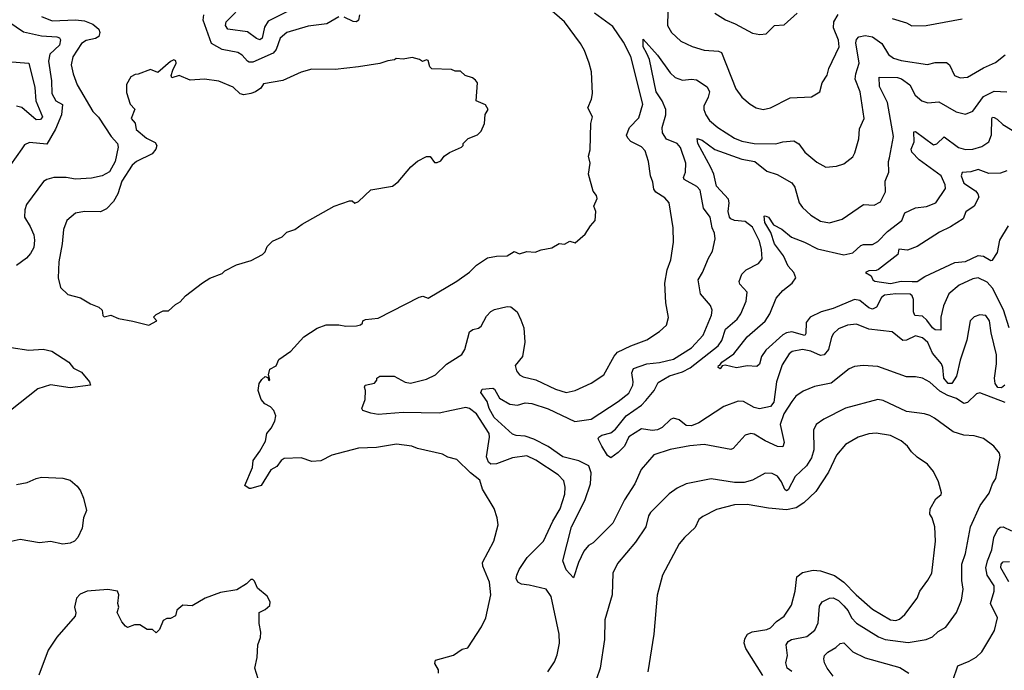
# Model space of a CAD drawing. Extents: x 1933546 to 2138868, y 524910 to 667279.
# Tile 276 of 466: x 2023414 to 2028911, y 616303 to 619938. Entities that reach past the tile are written whole.
import ezdxf

# ---------------------------------------------------------------- set-up
doc = ezdxf.new("R2010")
doc.units = 0

msp = doc.modelspace()

# ---------------------------------------------------------------- linework, layer by layer
at = {"layer": '0CON10XD'}
for points in [[(2024912.9, 619985), (2024801, 619929), (2024780.3, 619895), (2024767.1, 619835), (2024755, 619825.6), (2024735, 619831.5), (2024685, 619870.4), (2024576.7, 619885), (2024563.1, 619905), (2024567.1, 619925), (2024669.7, 620030.3)], [(2025752.5, 616287.5), (2025751.2, 616305), (2025730.9, 616340.9), (2025735, 616358.8), (2025835, 616387.5), (2025885, 616420), (2025915, 616428.8), (2025991.2, 616545), (2026016.2, 616595), (2026043.8, 616725), (2026036, 616795), (2026000, 616885), (2025998, 616905), (2026061.2, 617025), (2026086, 617115), (2026080, 617155), (2026062.5, 617207.5), (2025998, 617315), (2025983.3, 617365), (2025930, 617405), (2025855, 617480), (2025805, 617493.8), (2025775, 617510), (2025635, 617541.4), (2025602.5, 617555), (2025516.8, 617566.8), (2025405, 617547.8), (2025305, 617544.4), (2025155.7, 617504.3), (2025095, 617473.3), (2025045, 617470), (2024985, 617490), (2024890, 617485), (2024873.3, 617475), (2024849.3, 617440.7), (2024815, 617423.3), (2024762.5, 617335), (2024705, 617317.5), (2024695, 617317.5), (2024670, 617335), (2024714, 617435), (2024718, 617475), (2024755, 617526.2), (2024786.6, 617583.4), (2024793.8, 617625), (2024817.5, 617655), (2024837.5, 617695), (2024843.8, 617725), (2024833.3, 617755), (2024814.1, 617774.1), (2024782.1, 617792.1), (2024762, 617815), (2024745.7, 617865), (2024751.2, 617905), (2024765, 617928), (2024785, 617943.3), (2024798.3, 617938.3), (2024805, 617922.5), (2024810, 617925), (2024802.5, 617952.5), (2024810, 617985), (2024846.6, 618003.4), (2024860.6, 618039.4), (2024928, 618085), (2025000.5, 618165), (2025075, 618214.6), (2025125, 618232.7), (2025195, 618232.9), (2025235, 618225.6), (2025293.6, 618226.4), (2025317, 618233), (2025328.3, 618241.7), (2025330, 618255), (2025345, 618262.5), (2025415, 618270), (2025645, 618386.7), (2025665, 618392.5), (2025695, 618382.5), (2025855, 618476.7), (2025925, 618526.7), (2025965, 618566.2), (2026025, 618606.2), (2026075, 618616.7), (2026135, 618617.5), (2026175, 618642.5), (2026205, 618630), (2026245, 618642.5), (2026291.7, 618638.3), (2026325, 618652.5), (2026385, 618662.5), (2026425, 618687.5), (2026455, 618682.5), (2026485, 618700), (2026515, 618690), (2026571.7, 618738.3), (2026600, 618785), (2026626.7, 618815), (2026631.2, 618865), (2026620, 618895), (2026637.7, 618937.7), (2026633.3, 618955), (2026615, 618980), (2026590, 619075), (2026599.2, 619135), (2026590, 619175), (2026598.8, 619211.2), (2026603, 619357), (2026612, 619395), (2026585.7, 619445), (2026607, 619493), (2026612, 619525), (2026605.6, 619645.6), (2026594, 619695), (2026567.1, 619765), (2026545, 619803.8), (2026455.6, 619925), (2026358.8, 620008.8)], [(2023535, 619956.1), (2023595, 619931), (2023725, 619937.3), (2023775, 619931.8), (2023821.9, 619911.9), (2023855.7, 619885), (2023861.9, 619865), (2023856.4, 619843.6), (2023837.7, 619832.3), (2023785, 619820.7), (2023758.2, 619805), (2023709.8, 619730.2), (2023701.3, 619685), (2023711.5, 619635), (2023734.1, 619574.1), (2023822.7, 619425), (2023852.9, 619392.9), (2023924.6, 619285), (2023960.6, 619245), (2023962.9, 619225), (2023947.6, 619145), (2023915, 619086.8), (2023875, 619065.2), (2023815, 619052.7), (2023725, 619046.4), (2023673.9, 619056.1), (2023605, 619056.4), (2023564.6, 619045.4), (2023546.7, 619033.3), (2023452.2, 618905), (2023441.8, 618875), (2023440, 618835), (2023472.7, 618782.7), (2023492.3, 618735), (2023496.8, 618705), (2023492.5, 618665), (2023475, 618631.4), (2023452.2, 618605), (2023395.8, 618564.2)], [(2025195, 619954.3), (2025128.8, 619915), (2025025, 619901.1), (2024905, 619865.3), (2024868.9, 619835), (2024845, 619771.1), (2024829.8, 619750.2), (2024715, 619700.6), (2024695, 619699.6), (2024685, 619706.1), (2024655, 619738.7), (2024630.8, 619755), (2024545, 619771.2), (2024483.9, 619803.9), (2024437.8, 619935), (2024441.4, 619965)], [(2025310.7, 619965), (2025304.6, 619935.4), (2025295, 619925.6), (2025275, 619927.1), (2025225, 619951.1)], [(2026257.6, 616777.6), (2026215, 616784.6), (2026194.5, 616795), (2026185.4, 616815), (2026189.6, 616835), (2026202.7, 616865), (2026247.6, 616932.4), (2026337.5, 617025), (2026390, 617135), (2026432.1, 617205), (2026457.4, 617287.4), (2026458.5, 617325), (2026450.9, 617360.9), (2026420.6, 617395), (2026295, 617477.1), (2026245, 617500.4), (2026165, 617489.8), (2026075, 617456.9), (2026044.4, 617455), (2026031.6, 617465), (2026019.1, 617495), (2026037.6, 617605), (2026035.3, 617625), (2025965, 617734.6), (2025925.5, 617765), (2025905, 617771.1), (2025823.9, 617753.9), (2025755, 617739.4), (2025555, 617743.3), (2025415, 617730.9), (2025375, 617738.9), (2025330, 617755), (2025324, 617765), (2025342.9, 617815), (2025344.4, 617865), (2025338, 617885), (2025343.3, 617895), (2025395, 617907.5), (2025407, 617923), (2025407.5, 617935), (2025423.9, 617946.1), (2025505, 617946.5), (2025565, 617911.9), (2025595, 617906.4), (2025685, 617929.2), (2025735, 617952.9), (2025796.2, 618013.8), (2025883.1, 618066.9), (2025899.5, 618095), (2025925, 618194), (2025942.8, 618207.2), (2025975, 618214.3), (2025990, 618225), (2026019.4, 618280.6), (2026043.7, 618306.3), (2026065, 618318.2), (2026135, 618334.6), (2026155, 618333.2), (2026190.6, 618305), (2026210.9, 618260.9), (2026229.2, 618215), (2026234.4, 618135), (2026221.9, 618055), (2026180.8, 618005), (2026187.5, 617975), (2026205, 617952.5), (2026225, 617941.9), (2026295, 617926.2), (2026405, 617872.5), (2026465, 617855.4), (2026514.6, 617865.4), (2026605, 617906.9), (2026675, 617952.9), (2026732, 618058), (2026750.8, 618079.2), (2026825, 618116.2), (2026915, 618148.9), (2026985, 618195.7), (2027025, 618231.2), (2027035.7, 618274.3), (2027022.1, 618355), (2027015.6, 618465), (2027029.6, 618540.4), (2027049.2, 618595), (2027064.4, 618695), (2027061.9, 618775), (2027039.4, 618915), (2027015, 618942.9), (2026965, 618974), (2026955, 618990), (2026949.1, 619029.1), (2026935.7, 619065), (2026924.4, 619145), (2026906.7, 619205), (2026885, 619227.5), (2026825, 619256.9), (2026808.6, 619275), (2026802.5, 619292.5), (2026817.5, 619335), (2026870.8, 619389.2), (2026892.9, 619465), (2026825, 619731.9), (2026785, 619812.5), (2026725, 619898.5), (2026623.9, 619973.9)], [(2027032, 619982), (2027030.6, 619905), (2027052.9, 619865), (2027105, 619816.9), (2027168, 619788), (2027235, 619766.7), (2027315, 619762.2), (2027332, 619755), (2027411.3, 619551.3), (2027445.5, 619505.5), (2027492, 619465), (2027525.6, 619445.6), (2027565, 619435.8), (2027605, 619444.4), (2027715, 619500.8), (2027834.3, 619505.7), (2027881.2, 619535), (2027894.4, 619585.6), (2027921.9, 619628.1), (2027931.4, 619665), (2027989.1, 619785), (2027985, 619823.8), (2027958.3, 619891.7), (2027960, 619925), (2027984.1, 619965.9)], [(2027295, 619974.3), (2027355, 619936.9), (2027408.8, 619915), (2027505, 619862.5), (2027545.9, 619854.1), (2027582.3, 619857.7), (2027627.5, 619905), (2027681.2, 619908.8), (2027755, 619973.3)], [(2028285, 619944.2), (2028365, 619920), (2028395, 619902.9), (2028475, 619904.2), (2028675, 619941.4)], [(2023352.5, 619925), (2023435, 619869.2), (2023535, 619847.5), (2023622, 619842), (2023636.6, 619836.6), (2023640.9, 619825), (2023635.2, 619794.8), (2023581.9, 619745), (2023574.2, 619705), (2023591.6, 619595), (2023593.3, 619525), (2023614.8, 619484.8), (2023653.4, 619463.4), (2023647.9, 619405), (2023613.2, 619325), (2023565, 619242), (2023469.1, 619250.9), (2023440.9, 619239.1), (2023426.2, 619216.2), (2023363.3, 619126.7)], [(2028915, 617799), (2028775, 617852.1), (2028755, 617847.8), (2028705, 617798.8), (2028685, 617792.9), (2028645, 617822), (2028595, 617838.7), (2028551.8, 617861.8), (2028495, 617912.7), (2028455, 617934.6), (2028415, 617942.5), (2028365, 617942.7), (2028205, 618000), (2028123.8, 618006.2), (2028075, 617999.5), (2028045, 617987.8), (2027945, 617907.1), (2027852.2, 617887.8), (2027788.6, 617861.4), (2027747.5, 617835), (2027724.7, 617805.3), (2027679.7, 617735), (2027659.4, 617675), (2027681.5, 617575), (2027675, 617551.9), (2027645, 617553.4), (2027575, 617584.3), (2027515, 617622.1), (2027495, 617626.5), (2027464, 617616), (2027397.6, 617542.4), (2027385, 617535.7), (2027235, 617563.6), (2027155, 617556.5), (2027045.6, 617535.6), (2026955, 617506.9), (2026884.3, 617425), (2026848.5, 617345), (2026790.7, 617255), (2026725.2, 617124.8), (2026615, 617014.5), (2026589.8, 617000.2), (2026562.6, 616967.4), (2026532.9, 616905), (2026505, 616820), (2026465, 616864), (2026446.9, 616915), (2026494.2, 617105), (2026568.3, 617251.7), (2026600.7, 617345), (2026604.2, 617405), (2026591.8, 617445), (2026535, 617473.7), (2026446.1, 617496.1), (2026365, 617553.3), (2026285, 617594.2), (2026235, 617611.3), (2026185.7, 617614.3), (2026165, 617621.9), (2026063.3, 617715), (2026034.2, 617765), (2026023.5, 617805), (2025989.2, 617855), (2025996, 617874), (2026055, 617879.4), (2026065, 617874), (2026092.3, 617822.3), (2026150.4, 617790.4), (2026193.8, 617783.8), (2026235, 617797.1), (2026273.4, 617793.4), (2026365, 617764.2), (2026513.4, 617693.4), (2026605, 617706.1), (2026755, 617804), (2026815, 617851.5), (2026837.1, 617895), (2026839.6, 617915), (2026831.5, 617965), (2026841.5, 617988.5), (2026915.2, 618014.8), (2026985, 618021.6), (2027065, 618041.4), (2027163.8, 618105), (2027230, 618175), (2027276.8, 618286.8), (2027280, 618315), (2027269.8, 618339.8), (2027214.5, 618405), (2027201.8, 618485), (2027226.7, 618525), (2027259.1, 618605), (2027282.2, 618645), (2027296.6, 618713.4), (2027292.5, 618745), (2027279.6, 618775), (2027268.1, 618835), (2027231.5, 618885), (2027212.8, 618985), (2027195, 619005.3), (2027123.5, 619045), (2027120, 619055), (2027130.3, 619085), (2027133.8, 619135), (2027102.6, 619222.6), (2027084.2, 619245), (2027025, 619269.4), (2027003.5, 619305), (2027001.4, 619335), (2027020.8, 619405), (2027021.2, 619435), (2027000.2, 619485), (2026967.6, 619535), (2026929.7, 619715), (2026915, 619749.1), (2026895, 619786.2), (2026895, 619828.8), (2026975, 619740), (2027045, 619640), (2027074.3, 619615), (2027115, 619599.6), (2027165.4, 619605.4), (2027191.8, 619601.8), (2027251.9, 619561.9), (2027264.5, 619534.5), (2027257.2, 619505), (2027232.9, 619455), (2027232.8, 619435), (2027244, 619405), (2027265.4, 619375), (2027310.9, 619335), (2027405, 619275.3), (2027445, 619259.6), (2027515, 619245.4), (2027635, 619243.2), (2027675, 619255.5), (2027735, 619261.4), (2027763.1, 619243.1), (2027797.8, 619197.8), (2027865, 619140.8), (2027915, 619113.8), (2027975, 619120), (2028015, 619132.9), (2028065, 619171.4), (2028076.2, 619193.8), (2028098.7, 619271.3), (2028103.2, 619326.8), (2028127.8, 619385), (2028106.7, 619535), (2028078.4, 619605), (2028081.6, 619635), (2028101, 619695), (2028082, 619808), (2028085, 619826), (2028099.1, 619840.9), (2028135, 619849.6), (2028175, 619841.2), (2028227.1, 619805), (2028265, 619742.7), (2028292.8, 619722.8), (2028335, 619708.7), (2028483.1, 619686.9), (2028525, 619697.5), (2028587.6, 619697.6), (2028605.8, 619685), (2028632.5, 619625), (2028665, 619611.9), (2028705, 619615.8), (2028795, 619668.5), (2028861.5, 619698.5), (2028915, 619742)], [(2024135, 618230), (2024180, 618255), (2024160, 618275), (2024175, 618290), (2024215, 618310), (2024245, 618310), (2024283.6, 618346.4), (2024309.3, 618360.7), (2024340, 618395), (2024435, 618467.5), (2024475, 618492.5), (2024545, 618520), (2024560, 618535), (2024625, 618567.5), (2024707, 618593), (2024770, 618625), (2024785, 618640), (2024795, 618670), (2024825, 618700), (2024880, 618725), (2024905, 618750), (2024950, 618765), (2024990, 618795), (2025170, 618895), (2025255, 618926.2), (2025270, 618925), (2025285, 618912.5), (2025305, 618921.2), (2025375, 618986.7), (2025495, 619007.5), (2025527.7, 619032.3), (2025597.5, 619115), (2025635, 619146.7), (2025685, 619172.5), (2025705, 619172.5), (2025729.5, 619139.5), (2025745, 619139.2), (2025765, 619148.8), (2025783.3, 619175), (2025813.9, 619196.1), (2025880, 619225), (2025890, 619235), (2025890, 619245), (2025917, 619273), (2025970, 619295), (2025990, 619315), (2026008.3, 619358.3), (2026013, 619407), (2026030, 619435), (2026015, 619462.5), (2025962.5, 619485), (2025970, 619585), (2025959.3, 619599.3), (2025941.7, 619611.7), (2025900, 619625), (2025875, 619650), (2025845, 619650), (2025825, 619660), (2025715, 619662.5), (2025704.1, 619674.1), (2025695, 619710), (2025685, 619712.5), (2025663.6, 619703.6), (2025645.9, 619715.9), (2025605, 619726.2), (2025555, 619717.5), (2025515, 619720), (2025507, 619713), (2025468.3, 619708.3), (2025425, 619692.5), (2025305, 619673.3), (2025175, 619660), (2025045, 619661.2), (2024986.1, 619643.9), (2024882.3, 619597.7), (2024775, 619580), (2024760, 619555), (2024730, 619535), (2024705, 619524.2), (2024665, 619518), (2024643.9, 619523.9), (2024605, 619560), (2024525, 619593.3), (2024445, 619606), (2024365, 619600), (2024305, 619626.2), (2024262.5, 619612.5), (2024260, 619625), (2024268.8, 619655), (2024288, 619695), (2024285, 619707.5), (2024275, 619713.3), (2024255, 619703.3), (2024185, 619642.5), (2024145, 619660), (2024075, 619632.5), (2024058.3, 619631.7), (2024035, 619617.5), (2024010, 619575), (2024010.7, 619530.7), (2024030, 619465), (2024056.7, 619436.7), (2024036.7, 619385), (2024058.8, 619358.8), (2024064.5, 619324.5), (2024121.4, 619275), (2024170.7, 619250.7), (2024179.2, 619235), (2024174.2, 619215), (2024152.6, 619187.4), (2024066.7, 619145), (2024042, 619125), (2023984.3, 619035), (2023961.4, 618965), (2023938.3, 618921.7), (2023899.1, 618880.9), (2023865, 618863.1), (2023775, 618866), (2023725, 618856.2), (2023676.7, 618815), (2023658.8, 618765), (2023651.2, 618685), (2023632, 618585), (2023628.8, 618495), (2023641.7, 618441.7), (2023682.7, 618402.7), (2023753.6, 618383.6), (2023809.3, 618349.3), (2023855, 618331.2), (2023873.3, 618315), (2023877.5, 618285), (2023885, 618277.5), (2023923, 618287), (2023965, 618267.5), (2024045, 618252.5), (2024135, 618230)], [(2023345, 619703.5), (2023465, 619693.8), (2023499.2, 619559.2), (2023503.4, 619485), (2023541.4, 619395), (2023529.6, 619380.4), (2023505, 619378.8), (2023425, 619446.6), (2023395, 619454)], [(2028914.4, 617895), (2028895, 617880.4), (2028875, 617882.5), (2028859.2, 617905), (2028856.6, 617935), (2028867.8, 618015), (2028868, 618065), (2028838.3, 618188.3), (2028828.9, 618255), (2028808.8, 618285), (2028775, 618289.4), (2028743.1, 618276.9), (2028720, 618255), (2028702.6, 618147.4), (2028665.3, 618034.7), (2028644.6, 617945), (2028617.5, 617905), (2028597.1, 617905), (2028572.8, 617935), (2028567.4, 617995), (2028559.5, 618015), (2028510, 618075), (2028485, 618134.4), (2028455, 618159.6), (2028415, 618171.6), (2028365, 618146.4), (2028345, 618144.5), (2028285, 618194.4), (2028155, 618208.9), (2028086.2, 618236.2), (2028035, 618230.4), (2027985, 618210.4), (2027956.7, 618185), (2027945.9, 618164.1), (2027929.8, 618095), (2027905, 618065.3), (2027885, 618060.7), (2027831.4, 618085), (2027785, 618094.8), (2027726.9, 618083.1), (2027709.5, 618070.5), (2027671.5, 618008.5), (2027639.8, 617915), (2027625, 617801.4), (2027605, 617776.1), (2027545, 617763.3), (2027515, 617771.5), (2027455, 617803.6), (2027425, 617805.6), (2027345, 617776.7), (2027205, 617684.8), (2027165, 617667.6), (2027135, 617670.9), (2027095, 617702.7), (2027065, 617710.8), (2027047.1, 617702.9), (2027001.5, 617658.5), (2026975, 617646.2), (2026945, 617641.9), (2026885, 617650.9), (2026815, 617607.1), (2026790.4, 617555), (2026755, 617518.6), (2026715, 617490), (2026695, 617501.9), (2026663.1, 617555), (2026644, 617595), (2026647.5, 617605), (2026664.3, 617615.7), (2026715, 617629.5), (2026741.1, 617648.9), (2026800.3, 617725), (2026885.7, 617784.3), (2026910.5, 617809.5), (2026955.3, 617865), (2026979.2, 617910.8), (2027041.7, 617948.3), (2027115, 617970.5), (2027157.8, 617992.2), (2027313.3, 618115), (2027334.3, 618145), (2027355, 618209.1), (2027419.6, 618265), (2027439.1, 618295), (2027469.5, 618365), (2027475.6, 618415), (2027435, 618460), (2027430.8, 618475), (2027445.7, 618515), (2027470.4, 618539.6), (2027539.2, 618575), (2027558.8, 618601.2), (2027556.1, 618653.9), (2027545, 618700.8), (2027505, 618778.8), (2027465, 618809.2), (2027405, 618816.5), (2027385, 618824.7), (2027376.8, 618835), (2027369.3, 618865), (2027375.8, 618915), (2027372, 618935), (2027305, 619006.5), (2027290, 619075), (2027272.4, 619112.4), (2027200, 619245), (2027196.1, 619273.9), (2027224, 619265), (2027295, 619213.1), (2027445, 619158.9), (2027518.6, 619145), (2027585, 619091.8), (2027643.2, 619073.2), (2027725.2, 619025.2), (2027741.7, 619001.7), (2027765.4, 618915), (2027785, 618887.8), (2027831.4, 618845), (2027885, 618812.7), (2027935, 618802.2), (2028005, 618822.2), (2028125, 618904.3), (2028185, 618901.4), (2028220, 618920), (2028248.5, 618975), (2028245.4, 619034.6), (2028265.6, 619085), (2028263.6, 619145), (2028269.4, 619165), (2028292.7, 619285), (2028258.8, 619475), (2028213.8, 619565), (2028213.1, 619616.9), (2028315, 619613.8), (2028337.3, 619607.3), (2028383.6, 619573.6), (2028413.3, 619515), (2028451.2, 619485), (2028485, 619472.9), (2028545, 619478.5), (2028642.6, 619422.6), (2028695, 619409.5), (2028735, 619426.9), (2028795, 619508.2), (2028855, 619537.3), (2028925, 619533.5)], [(2028937.8, 618215), (2028906, 618316), (2028845, 618436.9), (2028815, 618471.3), (2028765, 618495.4), (2028735, 618489.6), (2028659.2, 618455), (2028601.1, 618405), (2028571.3, 618338.7), (2028556.7, 618275), (2028556.2, 618225), (2028556.4, 618203.6), (2028525, 618204.8), (2028510, 618215), (2028479, 618259), (2028455, 618280.4), (2028412.2, 618285), (2028404.8, 618304.8), (2028404.8, 618375), (2028396.8, 618395), (2028385, 618403.5), (2028305, 618406), (2028242.4, 618397.6), (2028224.6, 618385), (2028198.1, 618331.9), (2028175, 618320), (2028155, 618327.3), (2028105, 618368.1), (2028075, 618374.2), (2027955, 618324.8), (2027888.5, 618305), (2027826.9, 618275), (2027805.4, 618245), (2027803.5, 618185), (2027796.7, 618173.3), (2027725, 618193.9), (2027695, 618188.5), (2027675, 618176.5), (2027579.6, 618090.4), (2027556.2, 618055), (2027545, 618013.8), (2027529.4, 618000.6), (2027475, 618003.3), (2027415, 617992.5), (2027352.7, 618007.3), (2027336.7, 618003.3), (2027325, 617987.5), (2027314.3, 617995), (2027314.4, 618005), (2027322, 618008), (2027334.3, 618025), (2027400.2, 618069.8), (2027475.7, 618165), (2027575, 618253.1), (2027601.1, 618295), (2027638.2, 618381.8), (2027675, 618424.3), (2027726.5, 618465), (2027746.2, 618495), (2027735.3, 618525), (2027705, 618560.7), (2027677.3, 618617.3), (2027627.6, 618685), (2027608.2, 618748.2), (2027573.8, 618805), (2027570.7, 618839.3), (2027575, 618842.5), (2027595, 618833.3), (2027622.2, 618792.2), (2027668, 618768), (2027722.7, 618722.7), (2027795, 618694.6), (2027867.4, 618657.4), (2028015, 618622.9), (2028065, 618634.5), (2028109.2, 618675), (2028125, 618682.2), (2028175, 618681.5), (2028205, 618699.1), (2028258.9, 618755), (2028338.2, 618815), (2028355, 618858.9), (2028415, 618885.6), (2028476.8, 618893.2), (2028528.8, 618915), (2028582.2, 618995), (2028581.2, 619015), (2028559.3, 619065), (2028435, 619154.8), (2028395, 619197.9), (2028390.7, 619215), (2028407.6, 619255), (2028405, 619310), (2028415, 619312.9), (2028515, 619238.5), (2028535, 619243.3), (2028575, 619282.9), (2028655, 619222.9), (2028695, 619212.9), (2028735, 619213.8), (2028785, 619229.1), (2028824.2, 619255.8), (2028838.9, 619295), (2028840.5, 619385), (2028845, 619392.5), (2028855, 619391.9), (2028871.1, 619381.1), (2028902.6, 619352.6), (2028955, 619320.7)], [(2028925, 619093.3), (2028890.6, 619079.4), (2028825, 619078), (2028765, 619101.2), (2028725, 619087.7), (2028675.4, 619084.6), (2028670, 619065), (2028684.8, 619024.8), (2028750.5, 618980.5), (2028763.4, 618965), (2028769.1, 618945), (2028743.1, 618895), (2028695.8, 618864.2), (2028682.1, 618825), (2028610.6, 618779.4), (2028549.1, 618750.9), (2028425, 618670.8), (2028370.7, 618649.3), (2028322.5, 618655), (2028316.7, 618625), (2028208.5, 618541.5), (2028195, 618535.6), (2028155, 618535.3), (2028136.7, 618525), (2028167.3, 618507.3), (2028176.2, 618485), (2028187.5, 618477.5), (2028275, 618464.3), (2028335, 618475.8), (2028395.8, 618474.2), (2028424.6, 618475.4), (2028468, 618502), (2028635, 618580), (2028695, 618586.1), (2028765, 618619.3), (2028795, 618616.9), (2028835, 618591.2), (2028845, 618593.8), (2028873.9, 618636.1), (2028885.3, 618705), (2028934.5, 618785)], [(2023365.7, 618105.7), (2023465, 618091.2), (2023545, 618096.3), (2023593.1, 618085), (2023687.5, 618025), (2023715, 617990.8), (2023758.3, 617968.3), (2023803.3, 617915), (2023810, 617895), (2023695, 617881.4), (2023585, 617897.5), (2023515, 617876), (2023361.9, 617755)], [(2027725, 616296.7), (2027697.9, 616315), (2027691.8, 616345), (2027700.5, 616385), (2027693.1, 616445), (2027705, 616463.5), (2027722.9, 616475), (2027807.8, 616492.3), (2027852.5, 616527.5), (2027872.4, 616567.6), (2027879.9, 616660.1), (2027895, 616685.5), (2027935, 616706.2), (2027955, 616707.5), (2027985, 616692), (2028015, 616662.9), (2028040, 616635), (2028057.1, 616595), (2028085, 616565.4), (2028209.2, 616489.1), (2028245, 616474.7), (2028375, 616457.9), (2028475.5, 616474.5), (2028510.7, 616489.3), (2028541.1, 616518.9), (2028585, 616544), (2028645, 616626.2), (2028671.9, 616695), (2028681.4, 616755), (2028674.4, 616805), (2028674.5, 616895), (2028693.9, 616956.1), (2028722.1, 617105), (2028776.4, 617223.6), (2028827.4, 617292.6), (2028845.8, 617345), (2028864.4, 617375), (2028888.8, 617495), (2028883.8, 617515), (2028853.3, 617555), (2028795, 617597.5), (2028742.1, 617612.1), (2028685, 617615.6), (2028625, 617634.4), (2028521.9, 617711.9), (2028495.3, 617725.3), (2028464.6, 617735.4), (2028365, 617748.5), (2028235, 617810.5), (2028205, 617815.5), (2028025, 617766.2), (2027904.1, 617705.9), (2027861.4, 617675), (2027846.5, 617645), (2027847.6, 617535), (2027835, 617489.2), (2027807.1, 617445), (2027744, 617386), (2027705, 617310), (2027695, 617304.6), (2027685, 617313.1), (2027667.8, 617355), (2027645, 617387.8), (2027615, 617402.5), (2027575.6, 617404.4), (2027505, 617365.6), (2027457.9, 617352.1), (2027405, 617351.6), (2027275, 617373.1), (2027135.5, 617344.5), (2027085, 617320.6), (2027040.8, 617289.2), (2026935, 617184.2), (2026924.6, 617165.4), (2026909.5, 617105), (2026852.2, 617017.8), (2026751.2, 616898.8), (2026726.2, 616845), (2026720.8, 616725), (2026680.8, 616585), (2026679.7, 616475), (2026653.8, 616315), (2026635, 616255.8)], [(2027563.1, 616273.1), (2027468.6, 616425), (2027459.4, 616455), (2027461.7, 616478.3), (2027476.4, 616503.6), (2027502.6, 616517.4), (2027585, 616530.8), (2027605, 616540.8), (2027639.2, 616575), (2027681.4, 616605), (2027723.2, 616666.8), (2027742.9, 616745), (2027752.5, 616825), (2027785, 616849.2), (2027843, 616863), (2027885, 616858.9), (2027962.9, 616832.9), (2028014.7, 616794.7), (2028083.2, 616725), (2028175.6, 616645), (2028275, 616583.8), (2028305, 616580), (2028325, 616588.5), (2028355.9, 616614.1), (2028424.2, 616705), (2028438.6, 616745), (2028485, 616806.2), (2028505.7, 616845), (2028527.1, 617025), (2028522.9, 617105), (2028508, 617155), (2028496, 617175), (2028498, 617205), (2028529.5, 617260.5), (2028558.8, 617285), (2028561.2, 617295), (2028543.8, 617355), (2028515, 617412.5), (2028482.5, 617455), (2028425, 617493.8), (2028393, 617523), (2028370, 617555), (2028335, 617583.8), (2028275, 617614), (2028195, 617627.1), (2028155, 617624.2), (2028095, 617605.8), (2028025, 617563.8), (2027974.2, 617505), (2027930.2, 617409.8), (2027857.9, 617302.1), (2027791.7, 617238.3), (2027749.1, 617210.9), (2027695, 617199.2), (2027595, 617208.6), (2027475, 617228.8), (2027405, 617227.1), (2027305, 617201.5), (2027228.5, 617161.5), (2027205.5, 617144.5), (2027185, 617100), (2027124.6, 617045.4), (2027095, 617010), (2027002.2, 616835), (2026973, 616723), (2026953.8, 616505), (2026921.2, 616295)], [(2023395, 617341.2), (2023455, 617352.1), (2023505, 617374.5), (2023535, 617381.1), (2023655, 617375.7), (2023695, 617365.8), (2023735, 617331.2), (2023754, 617305), (2023770.8, 617265), (2023787.1, 617195), (2023770.6, 617155), (2023763.1, 617096.9), (2023738.9, 617045), (2023719.5, 617025), (2023695, 617013.7), (2023655, 617008), (2023585, 617022.1), (2023525, 617014.1), (2023416.2, 617033.8), (2023332.5, 617015)], [(2028624, 616245), (2028651.8, 616328.2), (2028715, 616353.5), (2028753.7, 616376.3), (2028785, 616406), (2028830.4, 616479.6), (2028855.6, 616525), (2028872.5, 616595), (2028833.6, 616675), (2028855.3, 616744.7), (2028854.1, 616775), (2028815.2, 616835), (2028808.4, 616875), (2028816.5, 616915), (2028841.6, 616975), (2028851.8, 617045), (2028875, 617091.1), (2028888.1, 617101.9), (2028905, 617104.5), (2028952.1, 617082.1)], [(2028937, 616797), (2028892.5, 616875), (2028892.9, 616895), (2028905, 616909.1), (2028940.9, 616910.9)], [(2024763.8, 616195), (2024726.9, 616315), (2024740, 616375), (2024743.3, 616445), (2024757.5, 616485), (2024760, 616515), (2024750, 616565), (2024750, 616625), (2024785, 616642.5), (2024810, 616665), (2024812.5, 616685), (2024795, 616717.5), (2024740.7, 616760.7), (2024725, 616800), (2024715, 616810), (2024705, 616810), (2024680, 616785), (2024627, 616753), (2024535, 616737.5), (2024450, 616705), (2024376.4, 616663.6), (2024324.1, 616665.9), (2024291.7, 616638.3), (2024283, 616607), (2024255, 616592.5), (2024235, 616592.5), (2024215, 616580), (2024195, 616530), (2024175, 616512.5), (2024155, 616530), (2024125, 616530), (2024085, 616557.5), (2024055, 616556.2), (2024015, 616542.5), (2024005, 616550), (2023983.8, 616573.8), (2023957.5, 616625), (2023967.5, 616655), (2023962.5, 616675), (2023967.5, 616725), (2023960, 616745), (2023905, 616753.3), (2023790, 616745), (2023751.7, 616728.3), (2023730, 616705), (2023720, 616655), (2023727, 616623), (2023723.3, 616605), (2023622, 616488), (2023573.3, 616415), (2023520, 616275)], [(2026363.1, 616295), (2026399.4, 616350.6), (2026415, 616388.8), (2026426.7, 616455), (2026426.5, 616505), (2026381.1, 616715), (2026353.8, 616755), (2026257.6, 616777.6)], [(2027955, 616270.3), (2027922, 616315), (2027906.9, 616345), (2027903.5, 616366.5), (2027907.1, 616385), (2027925, 616404.4), (2027970.5, 616429.5), (2027995, 616453.1), (2028015, 616455.6), (2028065, 616405.6), (2028135, 616372.3), (2028327.6, 616317.6), (2028377.4, 616287.4)]]:
    msp.add_lwpolyline(points, dxfattribs=at)

doc.saveas('drawing.dxf')
